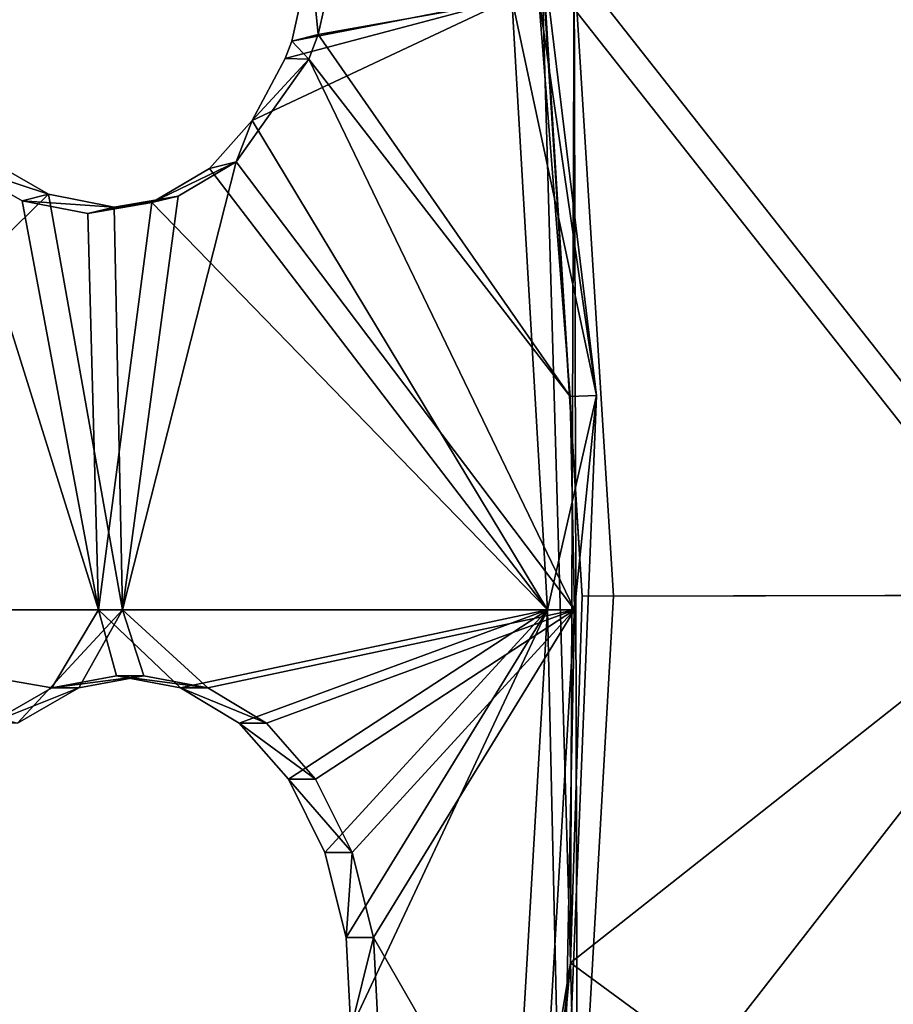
# Model space of a CAD drawing. Header units: millimetres. Extents: x 0 to 2133, y 0 to 2087.
# Tile 861 of 876: x 2090 to 2107, y 129 to 149. Entities that reach past the tile are written whole.
import ezdxf

# ---------------------------------------------------------------- set-up
doc = ezdxf.new("R2010")
doc.units = ezdxf.units.MM
doc.header["$LTSCALE"] = 25.4
doc.layers.get('0').update_dxf_attribs({"true_color": 0xff5454})

# ---------------------------------------------------------------- blocks, each defined once
blk = doc.blocks.new('COSMO-S-3382-4917.STL#2')
at = {"color": 250, "true_color": 0x282828}
mesh = blk.add_polyface(dxfattribs=at)
corners = [(1709.841, 208.672, 1539.288), (1710.486, 206.25, 1539.288), (1709.88, 193.269, 1539.288), (1711.624, 223.971, 1539.288), (1713.18, 228.005, 1539.288), (1715.203, 238.952, 1539.288), (1719.512, 248.991, 1539.288), (1720.53, 253.404, 1539.288), (1729.3, 268.606, 1539.288), (1727.528, 267.125, 1539.288), (1736.1, 279.922, 1539.288), (1742.261, 286.284, 1539.288), (1746.125, 291.615, 1539.288), (1758.024, 301.517, 1539.288), (1757.464, 302.04, 1539.288), (1769.955, 311.052, 1539.288), (1776.134, 313.868, 1539.288), (1783.424, 318.522, 1539.288), (1796.071, 322.98, 1539.288), (1797.683, 324.347, 1539.288), (1817.262, 328.591, 1539.288), (1812.531, 328.445, 1539.288), (1827.758, 330.758, 1539.288), (1839.095, 330.541, 1539.288), (1843.153, 331.254, 1539.288), (1860.945, 328.773, 1539.288), (1858.498, 329.925, 1539.288), (1873.578, 326.791, 1539.288), (1882.181, 323.337, 1539.288), (1888.182, 321.895, 1539.288), (1902.193, 314.391, 1539.288), (1902.104, 315.307, 1539.288), (1915.15, 307.118, 1539.288), (1920.405, 302.191, 1539.288), (1927.135, 297.443, 1539.288), (1936.294, 287.09, 1539.288), (1937.892, 286.419, 1539.288), (1949.402, 269.52, 1539.288), (1947.269, 274.2, 1539.288), (1955.136, 260.958, 1539.288), (1959.352, 249.987, 1539.288), (1961.381, 246.878, 1539.288), (1965.858, 229.054, 1539.288), (1965.917, 232.159, 1539.288), (1968.732, 207.323, 1539.288), (1968.68, 217.006, 1539.288), (1969.632, 201.633, 1539.288), (1968.758, 186.255, 1539.288), (1711.741, 177.98, 1539.288), (1711.508, 184.353, 1539.288), (1716.215, 162.944, 1539.288), (1715.397, 163.017, 1539.288), (1720.797, 148.592, 1539.288), (1724.472, 142.638, 1539.288), (1727.865, 134.907, 1539.288), (1736.043, 124.02, 1539.288), (1736.502, 122.154, 1539.288), (1750.594, 107.625, 1539.288), (1746.587, 110.512, 1539.288), (1757.978, 100.145, 1539.288), (1767.706, 93.925, 1539.288), (1767.283, 93.294, 1539.288), (1770.516, 91.197, 1539.288), (1786.887, 83.314, 1539.288), (1784.023, 83.796, 1539.288), (1798.311, 78.043, 1539.288), (1807.586, 76.097, 1539.288), (1813.179, 74.021, 1539.288), (1829.206, 72.482, 1539.288), (1828.419, 71.786, 1539.288), (1843.816, 71.369, 1539.288), (1851.127, 72.573, 1539.288), (1859.154, 72.776, 1539.288), (1872.717, 76.367, 1539.288), (1874.218, 75.987, 1539.288), (1893.355, 83.756, 1539.288), (1888.797, 80.957, 1539.288), (1902.685, 87.616, 1539.288), (1912.448, 94.526, 1539.288), (1915.688, 95.872, 1539.288), (1929.445, 108.368, 1539.288), (1927.624, 105.607, 1539.288), (1938.325, 116.686, 1539.288), (1943.859, 124.883, 1539.288), (1947.64, 128.953, 1539.288), (1955.275, 143.597, 1539.288), (1955.438, 142.235, 1539.288), (1963.364, 163.97, 1539.288), (1961.612, 156.346, 1539.288), (1966.073, 171.089, 1539.288), (1967.893, 185.418, 1539.288)]
mesh.append_faces([[corners[k] for k in face] for face in [(0, 1, 2), (1, 3, 4), (4, 5, 6), (6, 7, 8), (8, 10, 11), (11, 12, 13), (13, 15, 16), (16, 17, 18), (18, 19, 20), (20, 22, 23), (23, 24, 25), (25, 27, 28), (28, 29, 30), (30, 32, 33), (33, 34, 35), (35, 36, 37), (37, 39, 40), (40, 41, 42), (42, 43, 44), (48, 50, 51), (51, 50, 52), (52, 53, 54), (54, 55, 56), (56, 57, 58), (58, 57, 59), (59, 60, 61), (61, 60, 62), (62, 63, 64), (64, 63, 65), (65, 66, 67), (67, 68, 69), (69, 68, 70), (70, 71, 72), (72, 73, 74), (74, 75, 76), (76, 75, 77), (77, 78, 79), (79, 80, 81), (81, 80, 82), (82, 83, 84), (84, 85, 86), (86, 87, 88), (88, 87, 89), (89, 90, 47)]], dxfattribs={"vtx0": -1, "vtx1": -1, "color": 250})
mesh.append_faces([[corners[k] for k in face] for face in [(1, 0, 3), (4, 3, 5), (6, 5, 7), (8, 7, 9), (8, 9, 10), (11, 10, 12), (13, 12, 14), (13, 14, 15), (16, 15, 17), (18, 17, 19), (20, 19, 21), (20, 21, 22), (23, 22, 24), (25, 24, 26), (25, 26, 27), (28, 27, 29), (30, 29, 31), (30, 31, 32), (33, 32, 34), (35, 34, 36), (37, 36, 38), (37, 38, 39), (40, 39, 41), (42, 41, 43), (44, 43, 45), (44, 45, 46), (44, 46, 47), (1, 48, 2), (48, 1, 49), (48, 49, 50), (52, 50, 53), (54, 53, 55), (56, 55, 57), (59, 57, 60), (62, 60, 63), (65, 63, 66), (67, 66, 68), (70, 68, 71), (72, 71, 73), (74, 73, 75), (77, 75, 78), (79, 78, 80), (82, 80, 83), (84, 83, 85), (86, 85, 87), (89, 87, 90), (47, 90, 44)]], dxfattribs={"vtx0": -1, "vtx2": -1, "color": 250})
mesh = blk.add_polyface(dxfattribs=at)
corners = [(1735.545, 182.32, 1669.288), (1734.489, 198.294, 1669.288), (1734.03, 194.764, 1669.288), (1736.958, 178.45, 1669.288), (1738.52, 170.143, 1669.288), (1743.139, 159.432, 1669.288), (1742.915, 158.403, 1669.288), (1748.668, 147.265, 1669.288), (1752.806, 141.927, 1669.288), (1755.697, 136.885, 1669.288), (1765.612, 126.568, 1669.288), (1763.905, 127.41, 1669.288), (1773.176, 118.973, 1669.288), (1781.093, 113.91, 1669.288), (1780.749, 113.397, 1669.288), (1783.38, 111.69, 1669.288), (1798.69, 104.411, 1669.288), (1794.373, 105.666, 1669.288), (1806.002, 100.985, 1669.288), (1817.766, 98.414, 1669.288), (1818.103, 97.711, 1669.288), (1837.633, 96.135, 1669.288), (1830.506, 95.892, 1669.288), (1843.037, 95.552, 1669.288), (1857.572, 97.657, 1669.288), (1855.52, 96.697, 1669.288), (1867.781, 99.311, 1669.288), (1876.863, 102.925, 1669.288), (1879.646, 103.356, 1669.288), (1894.808, 111.749, 1669.288), (1890.949, 108.776, 1669.288), (1901.532, 115.495, 1669.288), (1910.759, 123.809, 1669.288), (1911.247, 123.418, 1669.288), (1924.139, 138.671, 1669.288), (1919.955, 132.435, 1669.288), (1927.537, 142.418, 1669.288), (1934.465, 155.795, 1669.288), (1933.884, 153.229, 1669.288), (1938.908, 164.713, 1669.288), (1941.363, 174.565, 1669.288), (1942.539, 176.712, 1669.288), (1944.585, 194.301, 1669.288), (1944.725, 189.056, 1669.288), (1944.661, 214.083, 1669.288), (1945.436, 201.571, 1669.288), (1735.449, 219.752, 1669.288), (1733.998, 207.3, 1669.288), (1735.82, 218.247, 1669.288), (1738.363, 231.944, 1669.288), (1740.903, 237.587, 1669.288), (1742.698, 243.706, 1669.288), (1749.554, 255.616, 1669.288), (1748.393, 254.874, 1669.288), (1755.37, 265.289, 1669.288), (1761.461, 271.682, 1669.288), (1763.529, 274.805, 1669.288), (1776.193, 285.204, 1669.288), (1772.757, 283.29, 1669.288), (1782.924, 290.624, 1669.288), (1793.219, 295.693, 1669.288), (1793.886, 296.705, 1669.288), (1811.921, 302.771, 1669.288), (1805.491, 301.445, 1669.288), (1817.575, 304.781, 1669.288), (1831.625, 306.182, 1669.288), (1829.968, 306.663, 1669.288), (1842.498, 307.066, 1669.288), (1851.619, 305.802, 1669.288), (1854.987, 305.985, 1669.288), (1871.179, 301.645, 1669.288), (1867.26, 303.434, 1669.288), (1879.146, 299.45, 1669.288), (1889.599, 293.861, 1669.288), (1890.477, 294.088, 1669.288), (1906.213, 282.732, 1669.288), (1901.094, 287.423, 1669.288), (1910.849, 279.549, 1669.288), (1920.421, 268.66, 1669.288), (1919.603, 270.577, 1669.288), (1927.235, 260.632, 1669.288), (1931.708, 252.154, 1669.288), (1933.638, 249.854, 1669.288), (1939.668, 233.809, 1669.288), (1938.72, 238.395, 1669.288), (1942.412, 226.415, 1669.288), (1944.013, 214.29, 1669.288)]
mesh.append_faces([[corners[k] for k in face] for face in [(44, 43, 45), (2, 46, 47)]], dxfattribs={"vtx0": -1, "color": 250})
mesh.append_faces([[corners[k] for k in face] for face in [(0, 1, 2), (1, 0, 3), (3, 4, 5), (5, 7, 8), (8, 9, 10), (10, 12, 13), (13, 15, 16), (16, 18, 19), (19, 20, 21), (21, 23, 24), (24, 26, 27), (27, 28, 29), (29, 31, 32), (32, 33, 34), (34, 36, 37), (37, 39, 40), (40, 41, 42), (46, 48, 49), (49, 50, 51), (51, 52, 53), (53, 52, 54), (54, 55, 56), (56, 57, 58), (58, 57, 59), (59, 60, 61), (61, 62, 63), (63, 62, 64), (64, 65, 66), (66, 65, 67), (67, 68, 69), (69, 70, 71), (71, 70, 72), (72, 73, 74), (74, 75, 76), (76, 75, 77), (77, 78, 79), (79, 78, 80), (80, 81, 82), (82, 83, 84), (84, 83, 85), (85, 86, 44)]], dxfattribs={"vtx0": -1, "vtx1": -1, "color": 250})
mesh.append_faces([[corners[k] for k in face] for face in [(42, 43, 44), (46, 2, 1)]], dxfattribs={"vtx0": -1, "vtx1": -1, "vtx2": -1, "color": 250})
mesh.append_faces([[corners[k] for k in face] for face in [(3, 0, 4), (5, 4, 6), (5, 6, 7), (8, 7, 9), (10, 9, 11), (10, 11, 12), (13, 12, 14), (13, 14, 15), (16, 15, 17), (16, 17, 18), (19, 18, 20), (21, 20, 22), (21, 22, 23), (24, 23, 25), (24, 25, 26), (27, 26, 28), (29, 28, 30), (29, 30, 31), (32, 31, 33), (34, 33, 35), (34, 35, 36), (37, 36, 38), (37, 38, 39), (40, 39, 41), (42, 41, 43), (46, 1, 48), (49, 48, 50), (51, 50, 52), (54, 52, 55), (56, 55, 57), (59, 57, 60), (61, 60, 62), (64, 62, 65), (67, 65, 68), (69, 68, 70), (72, 70, 73), (74, 73, 75), (77, 75, 78), (80, 78, 81), (82, 81, 83), (85, 83, 86), (44, 86, 42)]], dxfattribs={"vtx0": -1, "vtx2": -1, "color": 250})
mesh = blk.add_polyface(dxfattribs=at)
corners = [(1734.165, 205.552, 1666.919), (1735.133, 201.301, 1666.919), (1734.849, 188.578, 1666.919), (1736.212, 222.415, 1666.919), (1735.839, 213.433, 1666.919), (1737.949, 225.401, 1666.919), (1740.938, 238.731, 1666.919), (1741.435, 237.042, 1666.919), (1748.221, 254.078, 1666.919), (1746.248, 248.201, 1666.919), (1752.324, 258.725, 1666.919), (1757.87, 268.058, 1666.919), (1759.581, 268.472, 1666.919), (1769.638, 280.309, 1666.919), (1767.92, 277.312, 1666.919), (1777.229, 285.123, 1666.919), (1783.218, 290.514, 1666.919), (1787.382, 291.801, 1666.919), (1798.259, 298.408, 1666.919), (1798.242, 297.255, 1666.919), (1809.661, 301.411, 1666.919), (1814.372, 303.787, 1666.919), (1821.486, 304.213, 1666.919), (1831.139, 306.512, 1666.919), (1833.556, 305.624, 1666.919), (1839.632, 306.854, 1666.919), (1839.632, 305.801, 1666.919), (1848.125, 306.512, 1666.919), (1845.708, 305.624, 1666.919), (1857.778, 304.213, 1666.919), (1864.892, 303.787, 1666.919), (1869.603, 301.411, 1666.919), (1881.005, 298.408, 1666.919), (1881.022, 297.255, 1666.919), (1896.046, 290.514, 1666.919), (1891.882, 291.801, 1666.919), (1902.035, 285.123, 1666.919), (1909.627, 280.309, 1666.919), (1911.344, 277.312, 1666.919), (1921.394, 268.058, 1666.919), (1919.683, 268.472, 1666.919), (1926.94, 258.725, 1666.919), (1931.043, 254.078, 1666.919), (1933.016, 248.201, 1666.919), (1938.326, 238.731, 1666.919), (1937.829, 237.042, 1666.919), (1941.315, 225.401, 1666.919), (1943.052, 222.415, 1666.919), (1943.425, 213.433, 1666.919), (1945.099, 205.552, 1666.919), (1944.131, 201.301, 1666.919), (1944.415, 188.578, 1666.919), (1735.839, 189.17, 1666.919), (1738.247, 171.935, 1666.919), (1737.949, 177.202, 1666.919), (1741.435, 165.561, 1666.919), (1744.27, 156.052, 1666.919), (1746.248, 154.402, 1666.919), (1752.764, 141.341, 1666.919), (1752.324, 143.878, 1666.919), (1759.581, 134.131, 1666.919), (1763.507, 128.182, 1666.919), (1767.92, 125.291, 1666.919), (1776.222, 116.918, 1666.919), (1777.229, 117.48, 1666.919), (1790.579, 107.839, 1666.919), (1787.382, 110.802, 1666.919), (1798.242, 105.348, 1666.919), (1806.207, 101.181, 1666.919), (1809.661, 101.192, 1666.919), (1822.7, 97.115, 1666.919), (1821.486, 98.39, 1666.919), (1833.556, 96.979, 1666.919), (1839.632, 95.749, 1666.919), (1845.708, 96.979, 1666.919), (1856.564, 97.115, 1666.919), (1857.778, 98.39, 1666.919), (1873.057, 101.181, 1666.919), (1869.603, 101.192, 1666.919), (1881.022, 105.348, 1666.919), (1888.685, 107.839, 1666.919), (1891.882, 110.802, 1666.919), (1903.042, 116.918, 1666.919), (1902.035, 117.48, 1666.919), (1911.344, 125.291, 1666.919), (1915.757, 128.182, 1666.919), (1919.683, 134.131, 1666.919), (1926.5, 141.341, 1666.919), (1926.94, 143.878, 1666.919), (1934.994, 156.052, 1666.919), (1933.016, 154.402, 1666.919), (1937.829, 165.561, 1666.919), (1941.017, 171.935, 1666.919), (1941.315, 177.202, 1666.919), (1943.425, 189.17, 1666.919)]
mesh.append_faces([[corners[k] for k in face] for face in [(0, 1, 2), (1, 3, 4), (4, 3, 5), (5, 6, 7), (7, 8, 9), (9, 8, 10), (10, 11, 12), (12, 13, 14), (14, 13, 15), (15, 16, 17), (17, 18, 19), (19, 18, 20), (20, 21, 22), (22, 23, 24), (24, 25, 26), (26, 27, 28), (28, 27, 29), (29, 30, 31), (31, 32, 33), (33, 34, 35), (35, 34, 36), (36, 37, 38), (38, 39, 40), (40, 39, 41), (41, 42, 43), (43, 44, 45), (45, 44, 46), (46, 47, 48), (48, 49, 50), (2, 52, 53), (52, 2, 1), (53, 55, 56), (56, 57, 58), (58, 60, 61), (61, 62, 63), (63, 64, 65), (65, 67, 68), (68, 69, 70), (70, 72, 73), (73, 74, 75), (75, 76, 77), (77, 79, 80), (80, 81, 82), (82, 84, 85), (85, 86, 87), (87, 88, 89), (89, 91, 92), (92, 93, 51)]], dxfattribs={"vtx0": -1, "vtx1": -1, "color": 250})
mesh.append_faces([[corners[k] for k in face] for face in [(1, 0, 3), (5, 3, 6), (7, 6, 8), (10, 8, 11), (12, 11, 13), (15, 13, 16), (17, 16, 18), (20, 18, 21), (22, 21, 23), (24, 23, 25), (26, 25, 27), (29, 27, 30), (31, 30, 32), (33, 32, 34), (36, 34, 37), (38, 37, 39), (41, 39, 42), (43, 42, 44), (46, 44, 47), (48, 47, 49), (50, 49, 51), (53, 52, 54), (53, 54, 55), (56, 55, 57), (58, 57, 59), (58, 59, 60), (61, 60, 62), (63, 62, 64), (65, 64, 66), (65, 66, 67), (68, 67, 69), (70, 69, 71), (70, 71, 72), (73, 72, 74), (75, 74, 76), (77, 76, 78), (77, 78, 79), (80, 79, 81), (82, 81, 83), (82, 83, 84), (85, 84, 86), (87, 86, 88), (89, 88, 90), (89, 90, 91), (92, 91, 93), (51, 93, 94), (51, 94, 50)]], dxfattribs={"vtx0": -1, "vtx2": -1, "color": 250})
mesh = blk.add_polyface(dxfattribs=at)
corners = [(1943.052, 222.415, 1666.919), (1943.953, 213.495, 1667.532), (1945.099, 205.552, 1666.919)]
mesh.append_faces([[corners[k] for k in face] for face in [(0, 1, 2)]], dxfattribs={"color": 250})
mesh = blk.add_polyface(dxfattribs=at)
corners = [(1944.047, 214.008, 1668.78), (1953.817, 201.593, 1656.486), (1944.817, 201.57, 1668.78), (1952.981, 215.096, 1656.486)]
mesh.append_faces([[corners[k] for k in face] for face in [(0, 1, 2), (1, 0, 3)]], dxfattribs={"vtx0": -1, "color": 250})
mesh = blk.add_polyface(dxfattribs=at)
corners = [(1954.487, 201.594, 1656.922), (1944.661, 214.083, 1669.288), (1945.436, 201.571, 1669.288), (1953.647, 215.177, 1656.922)]
mesh.append_faces([[corners[k] for k in face] for face in [(0, 1, 2), (1, 0, 3)]], dxfattribs={"vtx0": -1, "color": 250})
mesh = blk.add_polyface(dxfattribs=at)
corners = [(1939.586, 212.711, 1672.655), (1939.432, 214.254, 1671.423), (1939.059, 212.581, 1672.057), (1939.959, 214.385, 1672.02)]
mesh.append_faces([[corners[k] for k in face] for face in [(0, 1, 2), (1, 0, 3)]], dxfattribs={"vtx0": -1, "color": 250})
mesh = blk.add_polyface(dxfattribs=at)
corners = [(1939.432, 214.254, 1671.423), (1943.425, 213.433, 1666.919), (1939.059, 212.581, 1672.057)]
mesh.append_faces([[corners[k] for k in face] for face in [(0, 1, 2)]], dxfattribs={"color": 250})
mesh = blk.add_polyface(dxfattribs=at)
corners = [(1939.959, 214.385, 1672.02), (1939.586, 212.711, 1672.655), (1943.953, 213.495, 1667.532)]
mesh.append_faces([[corners[k] for k in face] for face in [(0, 1, 2)]], dxfattribs={"color": 250})
mesh = blk.add_polyface(dxfattribs=at)
corners = [(1944.013, 214.29, 1669.288), (1944.817, 201.57, 1668.78), (1944.585, 194.301, 1669.288)]
mesh.append_faces([[corners[k] for k in face] for face in [(0, 1, 2)]], dxfattribs={"color": 250})
mesh = blk.add_polyface(dxfattribs=at)
corners = [(1944.013, 214.29, 1669.288), (1944.047, 214.008, 1668.78), (1944.817, 201.57, 1668.78)]
mesh.append_faces([[corners[k] for k in face] for face in [(0, 1, 2)]], dxfattribs={"color": 250})
mesh = blk.add_polyface(dxfattribs=at)
corners = [(1943.953, 213.495, 1667.532), (1939.586, 212.711, 1672.655), (1944.578, 205.531, 1667.532)]
mesh.append_faces([[corners[k] for k in face] for face in [(0, 1, 2)]], dxfattribs={"color": 250})
mesh = blk.add_polyface(dxfattribs=at)
corners = [(1943.953, 213.495, 1667.532), (1944.578, 205.531, 1667.532), (1945.099, 205.552, 1666.919)]
mesh.append_faces([[corners[k] for k in face] for face in [(0, 1, 2)]], dxfattribs={"color": 250})
mesh = blk.add_polyface(dxfattribs=at)
corners = [(1938.278, 211.003, 1673.085), (1943.425, 213.433, 1666.919), (1944.131, 201.301, 1666.919), (1938.931, 212.233, 1672.24)]
mesh.append_faces([[corners[k] for k in face] for face in [(0, 1, 2), (1, 0, 3)]], dxfattribs={"vtx0": -1, "color": 250})
mesh = blk.add_polyface(dxfattribs=at)
corners = [(1943.425, 213.433, 1666.919), (1938.931, 212.233, 1672.24), (1939.059, 212.581, 1672.057)]
mesh.append_faces([[corners[k] for k in face] for face in [(0, 1, 2)]], dxfattribs={"color": 250})
mesh = blk.add_polyface(dxfattribs=at)
corners = [(1939.586, 212.711, 1672.655), (1939.059, 212.581, 1672.057), (1939.401, 212.224, 1672.917)]
mesh.append_faces([[corners[k] for k in face] for face in [(0, 1, 2)]], dxfattribs={"color": 250})
mesh = blk.add_polyface(dxfattribs=at)
corners = [(1939.586, 212.711, 1672.655), (1939.401, 212.224, 1672.917), (1944.578, 205.531, 1667.532)]
mesh.append_faces([[corners[k] for k in face] for face in [(0, 1, 2)]], dxfattribs={"color": 250})
mesh = blk.add_polyface(dxfattribs=at)
corners = [(1939.059, 212.581, 1672.057), (1938.931, 212.233, 1672.24), (1939.401, 212.224, 1672.917)]
mesh.append_faces([[corners[k] for k in face] for face in [(0, 1, 2)]], dxfattribs={"color": 250})
mesh = blk.add_polyface(dxfattribs=at)
corners = [(1939.401, 212.224, 1672.917), (1937.956, 210.187, 1674.68), (1944.663, 201.301, 1667.532)]
mesh.append_faces([[corners[k] for k in face] for face in [(0, 1, 2)]], dxfattribs={"color": 250})
mesh = blk.add_polyface(dxfattribs=at)
corners = [(1939.401, 212.224, 1672.917), (1938.278, 211.003, 1673.085), (1937.956, 210.187, 1674.68)]
mesh.append_faces([[corners[k] for k in face] for face in [(0, 1, 2)]], dxfattribs={"color": 250})
mesh = blk.add_polyface(dxfattribs=at)
corners = [(1938.278, 211.003, 1673.085), (1939.401, 212.224, 1672.917), (1938.931, 212.233, 1672.24)]
mesh.append_faces([[corners[k] for k in face] for face in [(0, 1, 2)]], dxfattribs={"color": 250})
mesh = blk.add_polyface(dxfattribs=at)
corners = [(1939.401, 212.224, 1672.917), (1944.663, 201.301, 1667.532), (1944.578, 205.531, 1667.532)]
mesh.append_faces([[corners[k] for k in face] for face in [(0, 1, 2)]], dxfattribs={"color": 250})
mesh = blk.add_polyface(dxfattribs=at)
corners = [(1938.278, 211.003, 1673.085), (1944.131, 201.301, 1666.919), (1937.429, 210.057, 1674.083)]
mesh.append_faces([[corners[k] for k in face] for face in [(0, 1, 2)]], dxfattribs={"color": 250})
mesh = blk.add_polyface(dxfattribs=at)
corners = [(1937.956, 210.187, 1674.68), (1938.278, 211.003, 1673.085), (1937.429, 210.057, 1674.083)]
mesh.append_faces([[corners[k] for k in face] for face in [(0, 1, 2)]], dxfattribs={"color": 250})
mesh = blk.add_polyface(dxfattribs=at)
corners = [(1934.24, 209.544, 1678.497), (1932.991, 210.257, 1679.634), (1925.822, 201.301, 1686.352)]
mesh.append_faces([[corners[k] for k in face] for face in [(0, 1, 2)]], dxfattribs={"color": 250})
mesh = blk.add_polyface(dxfattribs=at)
corners = [(1932.466, 210.128, 1679.038), (1934.24, 209.544, 1678.497), (1933.713, 209.415, 1677.902), (1932.991, 210.257, 1679.634)]
mesh.append_faces([[corners[k] for k in face] for face in [(0, 1, 2), (1, 0, 3)]], dxfattribs={"vtx0": -1, "color": 250})
mesh = blk.add_polyface(dxfattribs=at)
corners = [(1937.956, 210.187, 1674.68), (1935.704, 201.301, 1677.405), (1944.663, 201.301, 1667.532)]
mesh.append_faces([[corners[k] for k in face] for face in [(0, 1, 2)]], dxfattribs={"color": 250})
mesh = blk.add_polyface(dxfattribs=at)
corners = [(1937.956, 210.187, 1674.68), (1936.809, 209.507, 1675.933), (1935.704, 201.301, 1677.405)]
mesh.append_faces([[corners[k] for k in face] for face in [(0, 1, 2)]], dxfattribs={"color": 250})
mesh = blk.add_polyface(dxfattribs=at)
corners = [(1936.283, 209.378, 1675.336), (1937.956, 210.187, 1674.68), (1937.429, 210.057, 1674.083), (1936.809, 209.507, 1675.933)]
mesh.append_faces([[corners[k] for k in face] for face in [(0, 1, 2), (1, 0, 3)]], dxfattribs={"vtx0": -1, "color": 250})
mesh = blk.add_polyface(dxfattribs=at)
corners = [(1935.225, 201.301, 1676.753), (1925.396, 201.301, 1685.666), (1932.466, 210.128, 1679.038)]
mesh.append_faces([[corners[k] for k in face] for face in [(0, 1, 2)]], dxfattribs={"color": 250})
mesh = blk.add_polyface(dxfattribs=at)
corners = [(1935.225, 201.301, 1676.753), (1932.466, 210.128, 1679.038), (1933.713, 209.415, 1677.902)]
mesh.append_faces([[corners[k] for k in face] for face in [(0, 1, 2)]], dxfattribs={"color": 250})
mesh = blk.add_polyface(dxfattribs=at)
corners = [(1937.429, 210.057, 1674.083), (1944.131, 201.301, 1666.919), (1936.283, 209.378, 1675.336)]
mesh.append_faces([[corners[k] for k in face] for face in [(0, 1, 2)]], dxfattribs={"color": 250})
mesh = blk.add_polyface(dxfattribs=at)
corners = [(1935.704, 201.301, 1677.405), (1934.24, 209.544, 1678.497), (1925.822, 201.301, 1686.352)]
mesh.append_faces([[corners[k] for k in face] for face in [(0, 1, 2)]], dxfattribs={"color": 250})
mesh = blk.add_polyface(dxfattribs=at)
corners = [(1933.713, 209.415, 1677.902), (1935.542, 209.289, 1677.235), (1935.016, 209.159, 1676.638), (1934.24, 209.544, 1678.497)]
mesh.append_faces([[corners[k] for k in face] for face in [(0, 1, 2), (1, 0, 3)]], dxfattribs={"vtx0": -1, "color": 250})
mesh = blk.add_polyface(dxfattribs=at)
corners = [(1935.225, 201.301, 1676.753), (1933.713, 209.415, 1677.902), (1935.016, 209.159, 1676.638)]
mesh.append_faces([[corners[k] for k in face] for face in [(0, 1, 2)]], dxfattribs={"color": 250})
mesh = blk.add_polyface(dxfattribs=at)
corners = [(1935.704, 201.301, 1677.405), (1935.542, 209.289, 1677.235), (1934.24, 209.544, 1678.497)]
mesh.append_faces([[corners[k] for k in face] for face in [(0, 1, 2)]], dxfattribs={"color": 250})
mesh = blk.add_polyface(dxfattribs=at)
corners = [(1935.016, 209.159, 1676.638), (1936.809, 209.507, 1675.933), (1936.283, 209.378, 1675.336), (1935.542, 209.289, 1677.235)]
mesh.append_faces([[corners[k] for k in face] for face in [(0, 1, 2), (1, 0, 3)]], dxfattribs={"vtx0": -1, "color": 250})
mesh = blk.add_polyface(dxfattribs=at)
corners = [(1936.283, 209.378, 1675.336), (1935.225, 201.301, 1676.753), (1935.016, 209.159, 1676.638)]
mesh.append_faces([[corners[k] for k in face] for face in [(0, 1, 2)]], dxfattribs={"color": 250})
mesh = blk.add_polyface(dxfattribs=at)
corners = [(1936.283, 209.378, 1675.336), (1944.131, 201.301, 1666.919), (1935.225, 201.301, 1676.753)]
mesh.append_faces([[corners[k] for k in face] for face in [(0, 1, 2)]], dxfattribs={"color": 250})
mesh = blk.add_polyface(dxfattribs=at)
corners = [(1936.809, 209.507, 1675.933), (1935.542, 209.289, 1677.235), (1935.704, 201.301, 1677.405)]
mesh.append_faces([[corners[k] for k in face] for face in [(0, 1, 2)]], dxfattribs={"color": 250})
mesh = blk.add_polyface(dxfattribs=at)
corners = [(1945.099, 205.552, 1666.919), (1944.663, 201.301, 1667.532), (1944.415, 188.578, 1666.919)]
mesh.append_faces([[corners[k] for k in face] for face in [(0, 1, 2)]], dxfattribs={"color": 250})
mesh = blk.add_polyface(dxfattribs=at)
corners = [(1945.099, 205.552, 1666.919), (1944.578, 205.531, 1667.532), (1944.663, 201.301, 1667.532)]
mesh.append_faces([[corners[k] for k in face] for face in [(0, 1, 2)]], dxfattribs={"color": 250})
mesh = blk.add_polyface(dxfattribs=at)
corners = [(1953.817, 201.593, 1656.486), (1953.049, 188.086, 1656.486), (1944.585, 194.301, 1668.78)]
mesh.append_faces([[corners[k] for k in face] for face in [(0, 1, 2)]], dxfattribs={"color": 250})
mesh = blk.add_polyface(dxfattribs=at)
corners = [(1953.817, 201.593, 1656.486), (1944.585, 194.301, 1668.78), (1944.817, 201.57, 1668.78)]
mesh.append_faces([[corners[k] for k in face] for face in [(0, 1, 2)]], dxfattribs={"color": 250})
mesh = blk.add_polyface(dxfattribs=at)
corners = [(1944.817, 201.57, 1668.78), (1944.585, 194.301, 1668.78), (1944.585, 194.301, 1669.288)]
mesh.append_faces([[corners[k] for k in face] for face in [(0, 1, 2)]], dxfattribs={"color": 250})
mesh = blk.add_polyface(dxfattribs=at)
corners = [(1954.487, 201.594, 1656.922), (1944.725, 189.056, 1669.288), (1953.716, 188.008, 1656.922), (1945.436, 201.571, 1669.288)]
mesh.append_faces([[corners[k] for k in face] for face in [(0, 1, 2), (1, 0, 3)]], dxfattribs={"vtx0": -1, "color": 250})
mesh = blk.add_polyface(dxfattribs=at)
corners = [(1935.225, 201.301, 1676.753), (1934.3, 199.751, 1677.657), (1925.396, 201.301, 1685.666)]
mesh.append_faces([[corners[k] for k in face] for face in [(0, 1, 2)]], dxfattribs={"color": 250})
mesh = blk.add_polyface(dxfattribs=at)
corners = [(1934.3, 199.751, 1677.657), (1933.081, 199.052, 1678.825), (1925.396, 201.301, 1685.666)]
mesh.append_faces([[corners[k] for k in face] for face in [(0, 1, 2)]], dxfattribs={"color": 250})
mesh = blk.add_polyface(dxfattribs=at)
corners = [(1935.704, 201.301, 1677.405), (1925.822, 201.301, 1686.352), (1933.619, 199.052, 1679.418)]
mesh.append_faces([[corners[k] for k in face] for face in [(0, 1, 2)]], dxfattribs={"color": 250})
mesh = blk.add_polyface(dxfattribs=at)
corners = [(1935.704, 201.301, 1677.405), (1933.619, 199.052, 1679.418), (1934.838, 199.751, 1678.25)]
mesh.append_faces([[corners[k] for k in face] for face in [(0, 1, 2)]], dxfattribs={"color": 250})
mesh = blk.add_polyface(dxfattribs=at)
corners = [(1935.587, 199.99, 1676.38), (1934.3, 199.751, 1677.657), (1935.225, 201.301, 1676.753)]
mesh.append_faces([[corners[k] for k in face] for face in [(0, 1, 2)]], dxfattribs={"color": 250})
mesh = blk.add_polyface(dxfattribs=at)
corners = [(1936.126, 199.99, 1676.973), (1935.704, 201.301, 1677.405), (1934.838, 199.751, 1678.25)]
mesh.append_faces([[corners[k] for k in face] for face in [(0, 1, 2)]], dxfattribs={"color": 250})
mesh = blk.add_polyface(dxfattribs=at)
corners = [(1944.131, 201.301, 1666.919), (1936.855, 199.751, 1675.08), (1935.225, 201.301, 1676.753)]
mesh.append_faces([[corners[k] for k in face] for face in [(0, 1, 2)]], dxfattribs={"color": 250})
mesh = blk.add_polyface(dxfattribs=at)
corners = [(1935.225, 201.301, 1676.753), (1936.855, 199.751, 1675.08), (1935.587, 199.99, 1676.38)]
mesh.append_faces([[corners[k] for k in face] for face in [(0, 1, 2)]], dxfattribs={"color": 250})
mesh = blk.add_polyface(dxfattribs=at)
corners = [(1935.704, 201.301, 1677.405), (1936.126, 199.99, 1676.973), (1937.395, 199.751, 1675.673)]
mesh.append_faces([[corners[k] for k in face] for face in [(0, 1, 2)]], dxfattribs={"color": 250})
mesh = blk.add_polyface(dxfattribs=at)
corners = [(1935.704, 201.301, 1677.405), (1937.395, 199.751, 1675.673), (1944.663, 201.301, 1667.532)]
mesh.append_faces([[corners[k] for k in face] for face in [(0, 1, 2)]], dxfattribs={"color": 250})
mesh = blk.add_polyface(dxfattribs=at)
corners = [(1944.131, 201.301, 1666.919), (1938.016, 199.052, 1673.848), (1936.855, 199.751, 1675.08)]
mesh.append_faces([[corners[k] for k in face] for face in [(0, 1, 2)]], dxfattribs={"color": 250})
mesh = blk.add_polyface(dxfattribs=at)
corners = [(1944.663, 201.301, 1667.532), (1937.395, 199.751, 1675.673), (1938.556, 199.052, 1674.442)]
mesh.append_faces([[corners[k] for k in face] for face in [(0, 1, 2)]], dxfattribs={"color": 250})
mesh = blk.add_polyface(dxfattribs=at)
corners = [(1944.131, 201.301, 1666.919), (1938.993, 197.939, 1672.766), (1938.016, 199.052, 1673.848)]
mesh.append_faces([[corners[k] for k in face] for face in [(0, 1, 2)]], dxfattribs={"color": 250})
mesh = blk.add_polyface(dxfattribs=at)
corners = [(1944.663, 201.301, 1667.532), (1938.556, 199.052, 1674.442), (1939.532, 197.94, 1673.361)]
mesh.append_faces([[corners[k] for k in face] for face in [(0, 1, 2)]], dxfattribs={"color": 250})
mesh = blk.add_polyface(dxfattribs=at)
corners = [(1944.131, 201.301, 1666.919), (1939.716, 196.49, 1671.909), (1938.993, 197.939, 1672.766)]
mesh.append_faces([[corners[k] for k in face] for face in [(0, 1, 2)]], dxfattribs={"color": 250})
mesh = blk.add_polyface(dxfattribs=at)
corners = [(1944.663, 201.301, 1667.532), (1939.532, 197.94, 1673.361), (1940.257, 196.49, 1672.504)]
mesh.append_faces([[corners[k] for k in face] for face in [(0, 1, 2)]], dxfattribs={"color": 250})
mesh = blk.add_polyface(dxfattribs=at)
corners = [(1944.131, 201.301, 1666.919), (1940.139, 194.803, 1671.335), (1939.716, 196.49, 1671.909)]
mesh.append_faces([[corners[k] for k in face] for face in [(0, 1, 2)]], dxfattribs={"color": 250})
mesh = blk.add_polyface(dxfattribs=at)
corners = [(1944.131, 201.301, 1666.919), (1940.232, 192.99, 1671.082), (1940.139, 194.803, 1671.335)]
mesh.append_faces([[corners[k] for k in face] for face in [(0, 1, 2)]], dxfattribs={"color": 250})
mesh = blk.add_polyface(dxfattribs=at)
corners = [(1944.131, 201.301, 1666.919), (1943.425, 189.17, 1666.919), (1940.232, 192.99, 1671.082)]
mesh.append_faces([[corners[k] for k in face] for face in [(0, 1, 2)]], dxfattribs={"color": 250})
mesh = blk.add_polyface(dxfattribs=at)
corners = [(1944.663, 201.301, 1667.532), (1940.257, 196.49, 1672.504), (1940.68, 194.802, 1671.93)]
mesh.append_faces([[corners[k] for k in face] for face in [(0, 1, 2)]], dxfattribs={"color": 250})
mesh = blk.add_polyface(dxfattribs=at)
corners = [(1944.663, 201.301, 1667.532), (1940.68, 194.802, 1671.93), (1943.953, 189.108, 1667.532)]
mesh.append_faces([[corners[k] for k in face] for face in [(0, 1, 2)]], dxfattribs={"color": 250})
mesh = blk.add_polyface(dxfattribs=at)
corners = [(1944.663, 201.301, 1667.532), (1943.953, 189.108, 1667.532), (1944.415, 188.578, 1666.919)]
mesh.append_faces([[corners[k] for k in face] for face in [(0, 1, 2)]], dxfattribs={"color": 250})
mesh = blk.add_polyface(dxfattribs=at)
corners = [(1936.126, 199.99, 1676.973), (1934.3, 199.751, 1677.657), (1935.587, 199.99, 1676.38), (1934.838, 199.751, 1678.25)]
mesh.append_faces([[corners[k] for k in face] for face in [(0, 1, 2), (1, 0, 3)]], dxfattribs={"vtx0": -1, "color": 250})
mesh = blk.add_polyface(dxfattribs=at)
corners = [(1937.395, 199.751, 1675.673), (1935.587, 199.99, 1676.38), (1936.855, 199.751, 1675.08), (1936.126, 199.99, 1676.973)]
mesh.append_faces([[corners[k] for k in face] for face in [(0, 1, 2), (1, 0, 3)]], dxfattribs={"vtx0": -1, "color": 250})
mesh = blk.add_polyface(dxfattribs=at)
corners = [(1934.838, 199.751, 1678.25), (1933.081, 199.052, 1678.825), (1934.3, 199.751, 1677.657), (1933.619, 199.052, 1679.418)]
mesh.append_faces([[corners[k] for k in face] for face in [(0, 1, 2), (1, 0, 3)]], dxfattribs={"vtx0": -1, "color": 250})
mesh = blk.add_polyface(dxfattribs=at)
corners = [(1938.556, 199.052, 1674.442), (1936.855, 199.751, 1675.08), (1938.016, 199.052, 1673.848), (1937.395, 199.751, 1675.673)]
mesh.append_faces([[corners[k] for k in face] for face in [(0, 1, 2), (1, 0, 3)]], dxfattribs={"vtx0": -1, "color": 250})
mesh = blk.add_polyface(dxfattribs=at)
corners = [(1939.532, 197.94, 1673.361), (1938.016, 199.052, 1673.848), (1938.993, 197.939, 1672.766), (1938.556, 199.052, 1674.442)]
mesh.append_faces([[corners[k] for k in face] for face in [(0, 1, 2), (1, 0, 3)]], dxfattribs={"vtx0": -1, "color": 250})
mesh = blk.add_polyface(dxfattribs=at)
corners = [(1940.257, 196.49, 1672.504), (1938.993, 197.939, 1672.766), (1939.716, 196.49, 1671.909), (1939.532, 197.94, 1673.361)]
mesh.append_faces([[corners[k] for k in face] for face in [(0, 1, 2), (1, 0, 3)]], dxfattribs={"vtx0": -1, "color": 250})
mesh = blk.add_polyface(dxfattribs=at)
corners = [(1940.257, 196.49, 1672.504), (1940.139, 194.803, 1671.335), (1940.68, 194.802, 1671.93), (1939.716, 196.49, 1671.909)]
mesh.append_faces([[corners[k] for k in face] for face in [(0, 1, 2), (1, 0, 3)]], dxfattribs={"vtx0": -1, "color": 250})
mesh = blk.add_polyface(dxfattribs=at)
corners = [(1940.68, 194.802, 1671.93), (1940.232, 192.99, 1671.082), (1940.774, 192.99, 1671.678), (1940.139, 194.803, 1671.335)]
mesh.append_faces([[corners[k] for k in face] for face in [(0, 1, 2), (1, 0, 3)]], dxfattribs={"vtx0": -1, "color": 250})
mesh = blk.add_polyface(dxfattribs=at)
corners = [(1940.68, 194.802, 1671.93), (1940.774, 192.99, 1671.678), (1943.953, 189.108, 1667.532)]
mesh.append_faces([[corners[k] for k in face] for face in [(0, 1, 2)]], dxfattribs={"color": 250})
mesh = blk.add_polyface(dxfattribs=at)
corners = [(1944.585, 194.301, 1669.288), (1944.111, 189.127, 1668.78), (1941.363, 174.565, 1669.288)]
mesh.append_faces([[corners[k] for k in face] for face in [(0, 1, 2)]], dxfattribs={"color": 250})
mesh = blk.add_polyface(dxfattribs=at)
corners = [(1944.585, 194.301, 1668.78), (1953.049, 188.086, 1656.486), (1944.111, 189.127, 1668.78)]
mesh.append_faces([[corners[k] for k in face] for face in [(0, 1, 2)]], dxfattribs={"color": 250})
mesh = blk.add_polyface(dxfattribs=at)
corners = [(1944.585, 194.301, 1668.78), (1944.111, 189.127, 1668.78), (1944.585, 194.301, 1669.288)]
mesh.append_faces([[corners[k] for k in face] for face in [(0, 1, 2)]], dxfattribs={"color": 250})

msp = doc.modelspace()

# ---------------------------------------------------------------- block references
at = {"color": 0}
msp.add_blockref('COSMO-S-3382-4917.STL#2', (156.122, -64.446, -4.129), dxfattribs=at)

doc.saveas('drawing.dxf')
